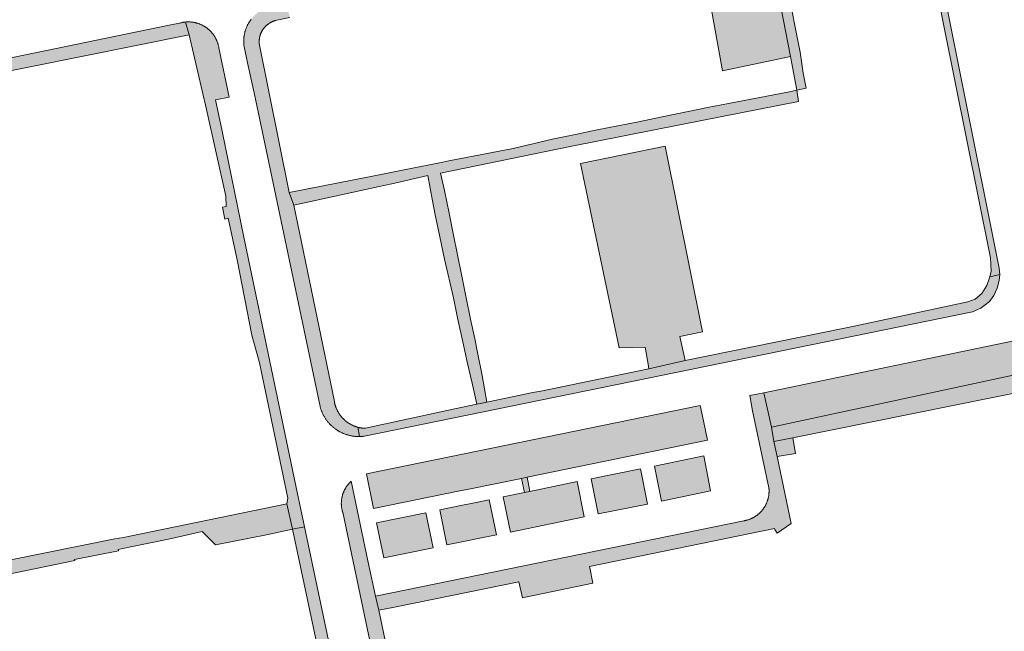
# Model space of a CAD drawing. Extents: x 97094 to 109644, y 463509 to 471969.
# Tile 330 of 362: x 105823 to 105960, y 470697 to 470782. Entities that reach past the tile are written whole.
import ezdxf

# ---------------------------------------------------------------- set-up
doc = ezdxf.new("R2010")
doc.units = 0
doc.layers.add('109 Onkruidbestrijding elementen', color=6, linetype='Continuous', lineweight=20, true_color=0xff00ff)

msp = doc.modelspace()

# ---------------------------------------------------------------- hatches: boundary and pattern name
at = {"layer": '109 Onkruidbestrijding elementen', "true_color": 0xff00ff}
for points in [[(105943.53, 470799.58), (105946.23, 470800.11), (105946.73, 470799.62), (105947.28, 470798.85), (105947.88, 470797.74), (105957.66, 470749.04), (105957.77, 470747.16), (105957.56, 470746.4), (105958.98, 470746.7), (105958.9, 470747.57), (105948.81, 470797.86), (105948.23, 470799.17), (105947.07, 470800.5), (105945.87, 470801.18), (105944.17, 470801.56), (105942.97, 470801.54), (105943.53, 470799.58)], [(105920.96, 470794.93), (105917.58, 470790.78), (105920.39, 470775.07), (105929.84, 470777.06), (105926.15, 470796.15), (105920.96, 470794.93)], [(105930.75, 470772.35), (105932.01, 470772.64), (105931.59, 470774.72), (105931.21, 470777.63), (105930.59, 470780.65), (105929.97, 470783.73), (105928.85, 470789.41), (105928.23, 470792.48), (105927.41, 470796.4), (105926.15, 470796.15), (105929.84, 470777.06), (105930.75, 470772.35)], [(105860.12, 470758.11), (105855.93, 470778.85), (105855.93, 470778.9), (105855.93, 470778.95), (105855.93, 470779), (105855.93, 470779.05), (105855.92, 470779.1), (105855.93, 470779.15), (105855.93, 470779.2), (105855.93, 470779.25), (105855.93, 470779.31), (105855.94, 470779.36), (105855.94, 470779.41), (105855.95, 470779.46), (105855.95, 470779.51), (105855.96, 470779.56), (105855.97, 470779.61), (105855.98, 470779.66), (105855.99, 470779.71), (105856, 470779.76), (105856.01, 470779.81), (105856.02, 470779.86), (105856.04, 470779.91), (105856.05, 470779.95), (105856.07, 470780), (105856.08, 470780.05), (105856.1, 470780.1), (105856.11, 470780.15), (105856.13, 470780.19), (105856.15, 470780.24), (105856.17, 470780.29), (105856.19, 470780.34), (105856.21, 470780.38), (105856.23, 470780.43), (105856.26, 470780.47), (105856.28, 470780.52), (105856.31, 470780.56), (105856.33, 470780.61), (105856.36, 470780.65), (105856.38, 470780.69), (105856.41, 470780.74), (105856.44, 470780.78), (105856.47, 470780.82), (105856.49, 470780.86), (105856.52, 470780.91), (105856.55, 470780.95), (105856.59, 470780.99), (105856.62, 470781.03), (105856.65, 470781.07), (105856.68, 470781.1), (105856.72, 470781.14), (105856.75, 470781.18), (105856.79, 470781.22), (105856.82, 470781.25), (105856.86, 470781.29), (105856.9, 470781.32), (105856.93, 470781.36), (105856.97, 470781.39), (105857.01, 470781.42), (105857.05, 470781.46), (105857.09, 470781.49), (105857.13, 470781.52), (105857.17, 470781.55), (105857.21, 470781.58), (105857.25, 470781.61), (105857.29, 470781.64), (105857.34, 470781.67), (105857.38, 470781.69), (105857.42, 470781.72), (105857.47, 470781.74), (105857.51, 470781.77), (105857.56, 470781.79), (105857.6, 470781.82), (105857.65, 470781.84), (105857.69, 470781.86), (105857.74, 470781.88), (105857.79, 470781.9), (105857.83, 470781.92), (105857.88, 470781.94), (105857.93, 470781.96), (105857.97, 470781.98), (105858.02, 470781.99), (105858.07, 470782.01), (105858.12, 470782.02), (105858.17, 470782.04), (105860.17, 470782.47), (105859.72, 470784.49), (105857.72, 470784.09), (105857.64, 470784.07), (105857.56, 470784.05), (105857.48, 470784.03), (105857.39, 470784.01), (105857.31, 470783.98), (105857.23, 470783.96), (105857.15, 470783.93), (105857.08, 470783.9), (105857, 470783.87), (105856.92, 470783.84), (105856.84, 470783.81), (105856.76, 470783.78), (105856.69, 470783.74), (105856.61, 470783.7), (105856.54, 470783.67), (105856.46, 470783.63), (105856.39, 470783.59), (105856.31, 470783.55), (105856.24, 470783.51), (105856.17, 470783.46), (105856.1, 470783.42), (105856.03, 470783.37), (105855.96, 470783.32), (105855.89, 470783.28), (105855.82, 470783.23), (105855.75, 470783.18), (105855.69, 470783.12), (105855.62, 470783.07), (105855.56, 470783.02), (105855.49, 470782.96), (105855.43, 470782.91), (105855.37, 470782.85), (105855.31, 470782.79), (105855.25, 470782.73), (105855.19, 470782.67), (105855.13, 470782.61), (105855.07, 470782.55), (105855.02, 470782.49), (105854.96, 470782.42), (105854.91, 470782.36), (105854.86, 470782.29), (105854.81, 470782.23), (105854.75, 470782.16), (105854.71, 470782.09), (105854.66, 470782.02), (105854.61, 470781.95), (105854.56, 470781.88), (105854.52, 470781.81), (105854.48, 470781.74), (105854.43, 470781.67), (105854.39, 470781.59), (105854.35, 470781.52), (105854.31, 470781.44), (105854.28, 470781.37), (105854.24, 470781.29), (105854.21, 470781.22), (105854.17, 470781.14), (105854.14, 470781.06), (105854.11, 470780.98), (105854.08, 470780.91), (105854.05, 470780.83), (105854.02, 470780.75), (105854, 470780.67), (105853.97, 470780.59), (105853.95, 470780.51), (105853.93, 470780.42), (105853.91, 470780.34), (105853.89, 470780.26), (105853.87, 470780.18), (105853.86, 470780.1), (105853.84, 470780.01), (105853.83, 470779.93), (105853.82, 470779.85), (105853.81, 470779.76), (105853.8, 470779.68), (105853.79, 470779.6), (105853.78, 470779.51), (105853.78, 470779.43), (105853.77, 470779.34), (105853.77, 470779.26), (105853.77, 470779.18), (105853.77, 470779.09), (105853.77, 470779.01), (105853.77, 470778.92), (105853.78, 470778.84), (105853.79, 470778.76), (105853.79, 470778.67), (105853.8, 470778.59), (105853.81, 470778.51), (105853.82, 470778.42), (105854.3, 470776.16), (105855.23, 470772), (105864.4, 470728.33), (105864.42, 470728.24), (105864.45, 470728.15), (105864.47, 470728.06), (105864.5, 470727.98), (105864.53, 470727.89), (105864.56, 470727.8), (105864.6, 470727.71), (105864.63, 470727.63), (105864.67, 470727.54), (105864.7, 470727.46), (105864.74, 470727.37), (105864.78, 470727.29), (105864.82, 470727.2), (105864.87, 470727.12), (105864.91, 470727.04), (105864.96, 470726.96), (105865, 470726.88), (105865.05, 470726.8), (105865.1, 470726.72), (105865.15, 470726.64), (105865.2, 470726.56), (105865.26, 470726.49), (105865.31, 470726.41), (105865.37, 470726.34), (105865.43, 470726.26), (105865.48, 470726.19), (105865.54, 470726.12), (105865.6, 470726.05), (105865.67, 470725.98), (105865.73, 470725.91), (105865.79, 470725.84), (105865.86, 470725.78), (105865.93, 470725.71), (105865.99, 470725.65), (105866.06, 470725.59), (105866.13, 470725.52), (105866.2, 470725.46), (105866.27, 470725.4), (105866.35, 470725.35), (105866.42, 470725.29), (105866.5, 470725.23), (105866.57, 470725.18), (105866.65, 470725.13), (105866.72, 470725.07), (105866.8, 470725.02), (105866.88, 470724.97), (105866.96, 470724.93), (105867.04, 470724.88), (105867.12, 470724.83), (105867.21, 470724.79), (105867.29, 470724.75), (105867.37, 470724.71), (105867.46, 470724.67), (105867.54, 470724.63), (105867.63, 470724.59), (105867.71, 470724.56), (105867.8, 470724.52), (105867.89, 470724.49), (105867.97, 470724.46), (105868.06, 470724.43), (105868.15, 470724.4), (105868.24, 470724.38), (105868.33, 470724.35), (105868.42, 470724.33), (105868.51, 470724.3), (105868.6, 470724.28), (105868.69, 470724.26), (105868.78, 470724.25), (105868.88, 470724.23), (105868.97, 470724.22), (105869.06, 470724.2), (105869.15, 470724.19), (105869.25, 470724.18), (105869.34, 470724.17), (105869.43, 470724.17), (105869.52, 470724.16), (105869.62, 470724.16), (105869.71, 470724.16), (105869.8, 470724.16), (105869.9, 470724.16), (105869.66, 470725.45), (105869.59, 470725.47), (105869.52, 470725.49), (105869.44, 470725.51), (105869.37, 470725.54), (105869.3, 470725.56), (105869.23, 470725.59), (105869.16, 470725.62), (105869.09, 470725.65), (105869.02, 470725.68), (105868.95, 470725.71), (105868.88, 470725.74), (105868.81, 470725.77), (105868.74, 470725.81), (105868.68, 470725.84), (105868.61, 470725.88), (105868.54, 470725.92), (105868.48, 470725.96), (105868.41, 470726), (105868.35, 470726.04), (105868.29, 470726.08), (105868.22, 470726.13), (105868.16, 470726.17), (105868.1, 470726.22), (105868.04, 470726.26), (105867.98, 470726.31), (105867.92, 470726.36), (105867.86, 470726.41), (105867.81, 470726.46), (105867.75, 470726.51), (105867.7, 470726.56), (105867.64, 470726.62), (105867.59, 470726.67), (105867.54, 470726.72), (105867.48, 470726.78), (105867.43, 470726.84), (105867.38, 470726.9), (105867.34, 470726.95), (105867.29, 470727.01), (105867.24, 470727.07), (105867.2, 470727.13), (105867.15, 470727.2), (105867.11, 470727.26), (105867.07, 470727.32), (105867.02, 470727.39), (105866.98, 470727.45), (105866.94, 470727.51), (105866.91, 470727.58), (105866.87, 470727.65), (105866.83, 470727.71), (105866.8, 470727.78), (105866.76, 470727.85), (105866.73, 470727.92), (105866.7, 470727.99), (105866.67, 470728.06), (105866.64, 470728.13), (105866.61, 470728.2), (105866.59, 470728.27), (105866.56, 470728.34), (105866.54, 470728.42), (105866.51, 470728.49), (105866.49, 470728.56), (105866.47, 470728.63), (105866.45, 470728.71), (105866.44, 470728.78), (105866.42, 470728.86), (105866.4, 470728.93), (105866.39, 470729.01), (105860.73, 470756.37), (105860.12, 470758.11)], [(105860.54, 470711.26), (105862.23, 470711.6), (105861.21, 470716.42), (105853.79, 470751.88), (105850.78, 470766.63), (105849.85, 470771.03), (105851.76, 470771.39), (105850.31, 470778.26), (105850.3, 470778.33), (105850.29, 470778.4), (105850.27, 470778.47), (105850.26, 470778.54), (105850.24, 470778.6), (105850.22, 470778.67), (105850.2, 470778.74), (105850.18, 470778.81), (105850.16, 470778.88), (105850.14, 470778.94), (105850.12, 470779.01), (105850.09, 470779.08), (105850.07, 470779.14), (105850.04, 470779.21), (105850.01, 470779.28), (105849.98, 470779.34), (105849.95, 470779.4), (105849.92, 470779.47), (105849.89, 470779.53), (105849.86, 470779.59), (105849.83, 470779.66), (105849.79, 470779.72), (105849.75, 470779.78), (105849.72, 470779.84), (105849.68, 470779.9), (105849.64, 470779.96), (105849.6, 470780.02), (105849.56, 470780.08), (105849.52, 470780.13), (105849.48, 470780.19), (105849.43, 470780.24), (105849.39, 470780.3), (105849.34, 470780.35), (105849.29, 470780.41), (105849.25, 470780.46), (105849.2, 470780.51), (105849.15, 470780.56), (105849.1, 470780.61), (105849.05, 470780.66), (105849, 470780.71), (105848.95, 470780.76), (105848.89, 470780.81), (105848.84, 470780.85), (105848.78, 470780.9), (105848.73, 470780.94), (105848.67, 470780.99), (105848.62, 470781.03), (105848.56, 470781.07), (105848.5, 470781.11), (105848.44, 470781.15), (105848.38, 470781.19), (105848.32, 470781.23), (105848.26, 470781.26), (105848.2, 470781.3), (105848.14, 470781.33), (105848.08, 470781.37), (105848.01, 470781.4), (105847.95, 470781.43), (105847.89, 470781.46), (105847.82, 470781.49), (105847.76, 470781.52), (105847.69, 470781.55), (105847.62, 470781.57), (105847.56, 470781.6), (105847.49, 470781.62), (105847.42, 470781.64), (105847.36, 470781.66), (105847.29, 470781.69), (105847.22, 470781.7), (105847.15, 470781.72), (105847.08, 470781.74), (105847.01, 470781.76), (105846.95, 470781.77), (105846.88, 470781.78), (105846.81, 470781.8), (105846.74, 470781.81), (105846.67, 470781.82), (105846.6, 470781.83), (105846.53, 470781.84), (105846.45, 470781.84), (105846.38, 470781.85), (105846.31, 470781.85), (105846.24, 470781.86), (105846.17, 470781.86), (105846.1, 470781.86), (105846.03, 470781.86), (105845.96, 470781.86), (105845.89, 470781.85), (105845.82, 470781.85), (105845.75, 470781.85), (105845.68, 470781.84), (105846.18, 470780.07), (105846.18, 470780.05), (105848.61, 470769.67), (105851.3, 470757.6), (105851.35, 470756.16), (105850.8, 470756.08), (105851.13, 470754.42), (105851.63, 470754.53), (105852.88, 470748.77), (105854.91, 470738.26), (105855.99, 470734.43), (105859.92, 470715.59), (105859.78, 470714.78), (105860.54, 470711.26)], [(105801.81, 470772.82), (105801.91, 470771.17), (105846.18, 470780.07), (105845.68, 470781.84), (105845.6, 470781.83), (105845.52, 470781.82), (105845.44, 470781.81), (105845.36, 470781.8), (105845.29, 470781.78), (105845.21, 470781.77), (105845.13, 470781.75), (105845.05, 470781.73), (105844.98, 470781.71), (105844.9, 470781.69), (105844.83, 470781.67), (105843.63, 470781.43), (105838.9, 470780.49), (105801.81, 470772.82)], [(105915.84, 470769.43), (105911.78, 470768.6), (105908.68, 470767.97), (105902.95, 470766.82), (105899.92, 470766.21), (105896.93, 470765.6), (105891.26, 470764.24), (105888.1, 470763.63), (105882.32, 470762.52), (105881.48, 470762.35), (105876.32, 470761.3), (105871.44, 470760.34), (105860.12, 470758.11), (105860.73, 470756.37), (105868.83, 470758.11), (105872.6, 470758.93), (105874.4, 470759.31), (105879.38, 470760.49), (105880.03, 470756.97), (105880.4, 470755.03), (105881.05, 470751.95), (105881.71, 470748.85), (105882.94, 470743.45), (105883.58, 470740.45), (105884.24, 470737.34), (105884.92, 470734.34), (105885.54, 470731.6), (105886.21, 470728.68), (105887.59, 470728.96), (105886.96, 470732.63), (105886.29, 470735.86), (105885.91, 470737.74), (105885.34, 470740.5), (105884.72, 470743.46), (105884.13, 470746.46), (105883.53, 470749.44), (105882.92, 470752.42), (105882.34, 470755.24), (105881.7, 470758.39), (105881.17, 470760.8), (105899.21, 470764.54), (105914.67, 470767.57), (105930.94, 470770.77), (105930.75, 470772.35), (105929.69, 470772.14), (105921.22, 470770.5), (105918.31, 470769.94), (105915.84, 470769.43)], [(105915.18, 470734.76), (105914.46, 470738.1), (105917.62, 470738.74), (105912.4, 470764.55), (105900.63, 470762.17), (105906, 470736.49), (105909.62, 470736.59), (105910.03, 470734.24), (105910.13, 470733.56), (105915.18, 470734.76)], [(105895.09, 470730.49), (105894.02, 470730.28), (105887.59, 470728.96), (105886.21, 470728.68), (105883.33, 470728.05), (105870.72, 470725.3), (105870.64, 470725.3), (105870.56, 470725.3), (105870.48, 470725.31), (105870.39, 470725.32), (105870.31, 470725.33), (105870.23, 470725.34), (105870.15, 470725.35), (105870.07, 470725.36), (105869.98, 470725.38), (105869.9, 470725.39), (105869.82, 470725.41), (105869.74, 470725.43), (105869.66, 470725.45), (105869.9, 470724.16), (105870.01, 470724.16), (105870.12, 470724.17), (105870.23, 470724.17), (105870.34, 470724.18), (105870.45, 470724.2), (105870.56, 470724.21), (105955.19, 470741.53), (105956.32, 470742.04), (105957.52, 470742.96), (105958.12, 470743.78), (105958.6, 470744.82), (105958.9, 470745.87), (105958.98, 470746.7), (105957.56, 470746.4), (105957.51, 470746.24), (105957.18, 470745.17), (105956.48, 470744.05), (105955.56, 470743.27), (105954.54, 470742.89), (105938.92, 470739.58), (105937.36, 470739.24), (105915.18, 470734.76), (105910.13, 470733.56), (105895.09, 470730.49)], [(105962.78, 470733.1), (105927.2, 470725.46), (105927.55, 470723.45), (105930.15, 470723.98), (105963.07, 470730.63), (105965.27, 470731.07), (105964.68, 470738.91), (105963.68, 470738.72), (105961.69, 470738.24), (105961.81, 470737.67), (105962.78, 470733.1)], [(105926.15, 470730.25), (105927.2, 470725.46), (105962.78, 470733.1), (105961.81, 470737.67), (105926.15, 470730.25)], [(105923.36, 470712.43), (105872.09, 470701.93), (105872.56, 470699.99), (105874.76, 470700.43), (105877.7, 470701.03), (105892.07, 470703.96), (105892.56, 470701.72), (105893, 470701.81), (105902.35, 470703.73), (105901.91, 470705.89), (105901.87, 470706.08), (105927.63, 470711.35), (105927.66, 470711.23), (105928.01, 470710.73), (105929.96, 470712.07), (105927.99, 470721.38), (105927.55, 470723.45), (105927.2, 470725.46), (105926.15, 470730.25), (105924.18, 470729.85), (105924.57, 470727.73), (105926.84, 470717.01), (105926.84, 470716.94), (105926.85, 470716.88), (105926.86, 470716.81), (105926.86, 470716.74), (105926.86, 470716.67), (105926.86, 470716.6), (105926.86, 470716.53), (105926.86, 470716.46), (105926.86, 470716.39), (105926.85, 470716.32), (105926.85, 470716.25), (105926.84, 470716.18), (105926.84, 470716.11), (105926.83, 470716.04), (105926.82, 470715.97), (105926.81, 470715.9), (105926.8, 470715.83), (105926.79, 470715.77), (105926.77, 470715.7), (105926.76, 470715.63), (105926.74, 470715.56), (105926.72, 470715.49), (105926.7, 470715.43), (105926.69, 470715.36), (105926.66, 470715.29), (105926.64, 470715.23), (105926.62, 470715.16), (105926.6, 470715.1), (105926.57, 470715.03), (105926.55, 470714.97), (105926.52, 470714.9), (105926.49, 470714.84), (105926.46, 470714.77), (105926.43, 470714.71), (105926.4, 470714.65), (105926.37, 470714.59), (105926.33, 470714.53), (105926.3, 470714.47), (105926.26, 470714.41), (105926.23, 470714.35), (105926.19, 470714.29), (105926.15, 470714.23), (105926.11, 470714.17), (105926.07, 470714.12), (105926.03, 470714.06), (105925.99, 470714), (105925.95, 470713.95), (105925.9, 470713.89), (105925.86, 470713.84), (105925.81, 470713.79), (105925.77, 470713.74), (105925.72, 470713.69), (105925.67, 470713.64), (105925.62, 470713.59), (105925.57, 470713.54), (105925.52, 470713.49), (105925.47, 470713.44), (105925.42, 470713.4), (105925.36, 470713.35), (105925.31, 470713.31), (105925.26, 470713.26), (105925.2, 470713.22), (105925.14, 470713.18), (105925.09, 470713.14), (105925.03, 470713.1), (105924.97, 470713.06), (105924.91, 470713.02), (105924.86, 470712.99), (105924.8, 470712.95), (105924.73, 470712.91), (105924.67, 470712.88), (105924.61, 470712.85), (105924.55, 470712.82), (105924.49, 470712.79), (105924.43, 470712.76), (105924.36, 470712.73), (105924.3, 470712.7), (105924.23, 470712.67), (105924.17, 470712.65), (105924.1, 470712.62), (105924.04, 470712.6), (105923.97, 470712.58), (105923.9, 470712.56), (105923.84, 470712.54), (105923.77, 470712.52), (105923.7, 470712.5), (105923.64, 470712.48), (105923.57, 470712.47), (105923.5, 470712.45), (105923.43, 470712.44), (105923.36, 470712.43)], [(105892.4, 470718.34), (105893.19, 470718.5), (105918.29, 470723.63), (105917.74, 470726.33), (105917.29, 470728.46), (105870.86, 470718.98), (105871.84, 470714.14), (105883.84, 470716.59), (105885.09, 470716.84), (105892.4, 470718.34)], [(105927.99, 470721.38), (105930.52, 470721.8), (105930.15, 470723.98), (105927.55, 470723.45), (105927.99, 470721.38)], [(105918.73, 470716.58), (105917.78, 470721.45), (105910.94, 470720.05), (105911.89, 470715.16), (105918.73, 470716.58)], [(105903.07, 470713.38), (105909.95, 470714.74), (105908.97, 470719.66), (105902.12, 470718.26), (105903.07, 470713.38)], [(105882.28, 470657.78), (105882.24, 470657.98), (105881.93, 470659.52), (105881.03, 470659.35), (105879.48, 470666.77), (105879.12, 470668.63), (105872.56, 470699.99), (105872.09, 470701.93), (105871.06, 470706.86), (105868.73, 470717.95), (105868.68, 470717.91), (105868.63, 470717.86), (105868.58, 470717.81), (105868.53, 470717.76), (105868.48, 470717.71), (105868.43, 470717.66), (105868.39, 470717.6), (105868.34, 470717.55), (105868.3, 470717.5), (105868.25, 470717.44), (105868.21, 470717.39), (105868.17, 470717.33), (105868.13, 470717.27), (105868.09, 470717.21), (105868.05, 470717.16), (105868.01, 470717.1), (105867.97, 470717.04), (105867.94, 470716.98), (105867.9, 470716.92), (105867.87, 470716.85), (105867.83, 470716.79), (105867.8, 470716.73), (105867.77, 470716.67), (105867.74, 470716.6), (105867.71, 470716.54), (105867.68, 470716.47), (105867.66, 470716.41), (105867.63, 470716.34), (105867.61, 470716.28), (105867.58, 470716.21), (105867.56, 470716.15), (105867.54, 470716.08), (105867.52, 470716.01), (105867.5, 470715.94), (105867.48, 470715.88), (105867.46, 470715.81), (105867.45, 470715.74), (105867.43, 470715.67), (105867.42, 470715.6), (105867.41, 470715.53), (105867.4, 470715.46), (105867.39, 470715.39), (105867.38, 470715.32), (105867.37, 470715.25), (105867.37, 470715.18), (105867.36, 470715.11), (105867.36, 470715.04), (105867.36, 470714.97), (105867.35, 470714.9), (105867.35, 470714.83), (105867.35, 470714.76), (105867.36, 470714.69), (105867.36, 470714.62), (105867.36, 470714.55), (105867.37, 470714.48), (105867.38, 470714.4), (105867.39, 470714.33), (105867.4, 470714.26), (105867.41, 470714.18), (105867.42, 470714.11), (105867.43, 470714.04), (105867.45, 470713.97), (105867.46, 470713.89), (105867.48, 470713.82), (105867.5, 470713.75), (105867.52, 470713.68), (105867.54, 470713.61), (105867.56, 470713.54), (105867.59, 470713.47), (105867.61, 470713.4), (105870.95, 470697.49), (105879.72, 470656.09), (105882.51, 470656.68), (105882.28, 470657.78)], [(105892.83, 470716.36), (105889.88, 470715.76), (105890.87, 470710.87), (105901.15, 470712.97), (105900.15, 470717.88), (105893.59, 470716.52), (105892.83, 470716.36)], [(105892.4, 470718.34), (105892.83, 470716.36), (105893.59, 470716.52), (105893.19, 470718.5), (105892.4, 470718.34)], [(105814.84, 470706.9), (105813.4, 470703.39), (105819.23, 470704.61), (105830.28, 470706.92), (105830.25, 470707.04), (105836.34, 470708.27), (105836.3, 470708.46), (105836.3, 470708.46), (105838.07, 470708.82), (105843.32, 470709.88), (105848.01, 470710.93), (105849.87, 470709.07), (105856.93, 470710.5), (105860.54, 470711.26), (105859.78, 470714.78), (105837.95, 470710.29), (105837.04, 470710.1), (105835.86, 470709.94), (105816.05, 470705.95), (105814.84, 470706.9)], [(105882.05, 470709.07), (105888.92, 470710.47), (105887.91, 470715.36), (105885.44, 470714.86), (105884.22, 470714.61), (105881.08, 470713.97), (105882.05, 470709.07)], [(105873.27, 470707.3), (105880.11, 470708.67), (105879.1, 470713.55), (105872.26, 470712.17), (105873.27, 470707.3)], [(105867.62, 470678.19), (105871.38, 470660.25), (105870.37, 470659.95), (105871.54, 470654.35), (105874.19, 470654.91), (105862.23, 470711.6), (105860.54, 470711.26), (105867.29, 470679.58), (105867.62, 470678.19)]]:
    msp.add_hatch(color=6, dxfattribs=at).paths.add_polyline_path(points)

# ---------------------------------------------------------------- linework, layer by layer
at = {"layer": '109 Onkruidbestrijding elementen', "color": 3, "true_color": 0x00ff00}
for points in [[(105943.53, 470799.58), (105946.23, 470800.11), (105946.73, 470799.62), (105947.28, 470798.85), (105947.88, 470797.74), (105957.66, 470749.04), (105957.77, 470747.16), (105957.56, 470746.4), (105958.98, 470746.7), (105958.9, 470747.57), (105948.81, 470797.86), (105948.23, 470799.17), (105947.07, 470800.5), (105945.87, 470801.18), (105944.17, 470801.56), (105942.97, 470801.54), (105943.53, 470799.58)], [(105920.96, 470794.93), (105917.58, 470790.78), (105920.39, 470775.07), (105929.84, 470777.06), (105926.15, 470796.15), (105920.96, 470794.93)], [(105930.75, 470772.35), (105932.01, 470772.64), (105931.59, 470774.72), (105931.21, 470777.63), (105930.59, 470780.65), (105929.97, 470783.73), (105928.85, 470789.41), (105928.23, 470792.48), (105927.41, 470796.4), (105926.15, 470796.15), (105929.84, 470777.06), (105930.75, 470772.35)], [(105860.54, 470711.26), (105862.23, 470711.6), (105861.21, 470716.42), (105853.79, 470751.88), (105850.78, 470766.63), (105849.85, 470771.03), (105851.76, 470771.39), (105850.31, 470778.26), (105850.3, 470778.33), (105850.29, 470778.4), (105850.27, 470778.47), (105850.26, 470778.54), (105850.24, 470778.6), (105850.22, 470778.67), (105850.2, 470778.74), (105850.18, 470778.81), (105850.16, 470778.88), (105850.14, 470778.94), (105850.12, 470779.01), (105850.09, 470779.08), (105850.07, 470779.14), (105850.04, 470779.21), (105850.01, 470779.28), (105849.98, 470779.34), (105849.95, 470779.4), (105849.92, 470779.47), (105849.89, 470779.53), (105849.86, 470779.59), (105849.83, 470779.66), (105849.79, 470779.72), (105849.75, 470779.78), (105849.72, 470779.84), (105849.68, 470779.9), (105849.64, 470779.96), (105849.6, 470780.02), (105849.56, 470780.08), (105849.52, 470780.13), (105849.48, 470780.19), (105849.43, 470780.24), (105849.39, 470780.3), (105849.34, 470780.35), (105849.29, 470780.41), (105849.25, 470780.46), (105849.2, 470780.51), (105849.15, 470780.56), (105849.1, 470780.61), (105849.05, 470780.66), (105849, 470780.71), (105848.95, 470780.76), (105848.89, 470780.81), (105848.84, 470780.85), (105848.78, 470780.9), (105848.73, 470780.94), (105848.67, 470780.99), (105848.62, 470781.03), (105848.56, 470781.07), (105848.5, 470781.11), (105848.44, 470781.15), (105848.38, 470781.19), (105848.32, 470781.23), (105848.26, 470781.26), (105848.2, 470781.3), (105848.14, 470781.33), (105848.08, 470781.37), (105848.01, 470781.4), (105847.95, 470781.43), (105847.89, 470781.46), (105847.82, 470781.49), (105847.76, 470781.52), (105847.69, 470781.55), (105847.62, 470781.57), (105847.56, 470781.6), (105847.49, 470781.62), (105847.42, 470781.64), (105847.36, 470781.66), (105847.29, 470781.69), (105847.22, 470781.7), (105847.15, 470781.72), (105847.08, 470781.74), (105847.01, 470781.76), (105846.95, 470781.77), (105846.88, 470781.78), (105846.81, 470781.8), (105846.74, 470781.81), (105846.67, 470781.82), (105846.6, 470781.83), (105846.53, 470781.84), (105846.45, 470781.84), (105846.38, 470781.85), (105846.31, 470781.85), (105846.24, 470781.86), (105846.17, 470781.86), (105846.1, 470781.86), (105846.03, 470781.86), (105845.96, 470781.86), (105845.89, 470781.85), (105845.82, 470781.85), (105845.75, 470781.85), (105845.68, 470781.84), (105846.18, 470780.07), (105846.18, 470780.05), (105848.61, 470769.67), (105851.3, 470757.6), (105851.35, 470756.16), (105850.8, 470756.08), (105851.13, 470754.42), (105851.63, 470754.53), (105852.88, 470748.77), (105854.91, 470738.26), (105855.99, 470734.43), (105859.92, 470715.59), (105859.78, 470714.78), (105860.54, 470711.26)], [(105801.81, 470772.82), (105801.91, 470771.17), (105846.18, 470780.07), (105845.68, 470781.84), (105845.6, 470781.83), (105845.52, 470781.82), (105845.44, 470781.81), (105845.36, 470781.8), (105845.29, 470781.78), (105845.21, 470781.77), (105845.13, 470781.75), (105845.05, 470781.73), (105844.98, 470781.71), (105844.9, 470781.69), (105844.83, 470781.67), (105843.63, 470781.43), (105838.9, 470780.49), (105801.81, 470772.82)], [(105915.84, 470769.43), (105911.78, 470768.6), (105908.68, 470767.97), (105902.95, 470766.82), (105899.92, 470766.21), (105896.93, 470765.6), (105891.26, 470764.24), (105888.1, 470763.63), (105882.32, 470762.52), (105881.48, 470762.35), (105876.32, 470761.3), (105871.44, 470760.34), (105860.12, 470758.11), (105860.73, 470756.37), (105868.83, 470758.11), (105872.6, 470758.93), (105874.4, 470759.31), (105879.38, 470760.49), (105880.03, 470756.97), (105880.4, 470755.03), (105881.05, 470751.95), (105881.71, 470748.85), (105882.94, 470743.45), (105883.58, 470740.45), (105884.24, 470737.34), (105884.92, 470734.34), (105885.54, 470731.6), (105886.21, 470728.68), (105887.59, 470728.96), (105886.96, 470732.63), (105886.29, 470735.86), (105885.91, 470737.74), (105885.34, 470740.5), (105884.72, 470743.46), (105884.13, 470746.46), (105883.53, 470749.44), (105882.92, 470752.42), (105882.34, 470755.24), (105881.7, 470758.39), (105881.17, 470760.8), (105899.21, 470764.54), (105914.67, 470767.57), (105930.94, 470770.77), (105930.75, 470772.35), (105929.69, 470772.14), (105921.22, 470770.5), (105918.31, 470769.94), (105915.84, 470769.43)], [(105915.18, 470734.76), (105914.46, 470738.1), (105917.62, 470738.74), (105912.4, 470764.55), (105900.63, 470762.17), (105906, 470736.49), (105909.62, 470736.59), (105910.03, 470734.24), (105910.13, 470733.56), (105915.18, 470734.76)], [(105895.09, 470730.49), (105894.02, 470730.28), (105887.59, 470728.96), (105886.21, 470728.68), (105883.33, 470728.05), (105870.72, 470725.3), (105870.64, 470725.3), (105870.56, 470725.3), (105870.48, 470725.31), (105870.39, 470725.32), (105870.31, 470725.33), (105870.23, 470725.34), (105870.15, 470725.35), (105870.07, 470725.36), (105869.98, 470725.38), (105869.9, 470725.39), (105869.82, 470725.41), (105869.74, 470725.43), (105869.66, 470725.45), (105869.9, 470724.16), (105870.01, 470724.16), (105870.12, 470724.17), (105870.23, 470724.17), (105870.34, 470724.18), (105870.45, 470724.2), (105870.56, 470724.21), (105955.19, 470741.53), (105956.32, 470742.04), (105957.52, 470742.96), (105958.12, 470743.78), (105958.6, 470744.82), (105958.9, 470745.87), (105958.98, 470746.7), (105957.56, 470746.4), (105957.51, 470746.24), (105957.18, 470745.17), (105956.48, 470744.05), (105955.56, 470743.27), (105954.54, 470742.89), (105938.92, 470739.58), (105937.36, 470739.24), (105915.18, 470734.76), (105910.13, 470733.56), (105895.09, 470730.49)], [(105962.78, 470733.1), (105927.2, 470725.46), (105927.55, 470723.45), (105930.15, 470723.98), (105963.07, 470730.63), (105965.27, 470731.07), (105964.68, 470738.91), (105963.68, 470738.72), (105961.69, 470738.24), (105961.81, 470737.67), (105962.78, 470733.1)], [(105926.15, 470730.25), (105927.2, 470725.46), (105962.78, 470733.1), (105961.81, 470737.67), (105926.15, 470730.25)], [(105923.36, 470712.43), (105872.09, 470701.93), (105872.56, 470699.99), (105874.76, 470700.43), (105877.7, 470701.03), (105892.07, 470703.96), (105892.56, 470701.72), (105893, 470701.81), (105902.35, 470703.73), (105901.91, 470705.89), (105901.87, 470706.08), (105927.63, 470711.35), (105927.66, 470711.23), (105928.01, 470710.73), (105929.96, 470712.07), (105927.99, 470721.38), (105927.55, 470723.45), (105927.2, 470725.46), (105926.15, 470730.25), (105924.18, 470729.85), (105924.57, 470727.73), (105926.84, 470717.01), (105926.84, 470716.94), (105926.85, 470716.88), (105926.86, 470716.81), (105926.86, 470716.74), (105926.86, 470716.67), (105926.86, 470716.6), (105926.86, 470716.53), (105926.86, 470716.46), (105926.86, 470716.39), (105926.85, 470716.32), (105926.85, 470716.25), (105926.84, 470716.18), (105926.84, 470716.11), (105926.83, 470716.04), (105926.82, 470715.97), (105926.81, 470715.9), (105926.8, 470715.83), (105926.79, 470715.77), (105926.77, 470715.7), (105926.76, 470715.63), (105926.74, 470715.56), (105926.72, 470715.49), (105926.7, 470715.43), (105926.69, 470715.36), (105926.66, 470715.29), (105926.64, 470715.23), (105926.62, 470715.16), (105926.6, 470715.1), (105926.57, 470715.03), (105926.55, 470714.97), (105926.52, 470714.9), (105926.49, 470714.84), (105926.46, 470714.77), (105926.43, 470714.71), (105926.4, 470714.65), (105926.37, 470714.59), (105926.33, 470714.53), (105926.3, 470714.47), (105926.26, 470714.41), (105926.23, 470714.35), (105926.19, 470714.29), (105926.15, 470714.23), (105926.11, 470714.17), (105926.07, 470714.12), (105926.03, 470714.06), (105925.99, 470714), (105925.95, 470713.95), (105925.9, 470713.89), (105925.86, 470713.84), (105925.81, 470713.79), (105925.77, 470713.74), (105925.72, 470713.69), (105925.67, 470713.64), (105925.62, 470713.59), (105925.57, 470713.54), (105925.52, 470713.49), (105925.47, 470713.44), (105925.42, 470713.4), (105925.36, 470713.35), (105925.31, 470713.31), (105925.26, 470713.26), (105925.2, 470713.22), (105925.14, 470713.18), (105925.09, 470713.14), (105925.03, 470713.1), (105924.97, 470713.06), (105924.91, 470713.02), (105924.86, 470712.99), (105924.8, 470712.95), (105924.73, 470712.91), (105924.67, 470712.88), (105924.61, 470712.85), (105924.55, 470712.82), (105924.49, 470712.79), (105924.43, 470712.76), (105924.36, 470712.73), (105924.3, 470712.7), (105924.23, 470712.67), (105924.17, 470712.65), (105924.1, 470712.62), (105924.04, 470712.6), (105923.97, 470712.58), (105923.9, 470712.56), (105923.84, 470712.54), (105923.77, 470712.52), (105923.7, 470712.5), (105923.64, 470712.48), (105923.57, 470712.47), (105923.5, 470712.45), (105923.43, 470712.44), (105923.36, 470712.43)], [(105892.4, 470718.34), (105893.19, 470718.5), (105918.29, 470723.63), (105917.74, 470726.33), (105917.29, 470728.46), (105870.86, 470718.98), (105871.84, 470714.14), (105883.84, 470716.59), (105885.09, 470716.84), (105892.4, 470718.34)], [(105927.99, 470721.38), (105930.52, 470721.8), (105930.15, 470723.98), (105927.55, 470723.45), (105927.99, 470721.38)], [(105918.73, 470716.58), (105917.78, 470721.45), (105910.94, 470720.05), (105911.89, 470715.16), (105918.73, 470716.58)], [(105903.07, 470713.38), (105909.95, 470714.74), (105908.97, 470719.66), (105902.12, 470718.26), (105903.07, 470713.38)], [(105892.83, 470716.36), (105889.88, 470715.76), (105890.87, 470710.87), (105901.15, 470712.97), (105900.15, 470717.88), (105893.59, 470716.52), (105892.83, 470716.36)], [(105892.4, 470718.34), (105892.83, 470716.36), (105893.59, 470716.52), (105893.19, 470718.5), (105892.4, 470718.34)], [(105814.84, 470706.9), (105813.4, 470703.39), (105819.23, 470704.61), (105830.28, 470706.92), (105830.25, 470707.04), (105836.34, 470708.27), (105836.3, 470708.46), (105836.3, 470708.46), (105838.07, 470708.82), (105843.32, 470709.88), (105848.01, 470710.93), (105849.87, 470709.07), (105856.93, 470710.5), (105860.54, 470711.26), (105859.78, 470714.78), (105837.95, 470710.29), (105837.04, 470710.1), (105835.86, 470709.94), (105816.05, 470705.95), (105814.84, 470706.9)], [(105882.05, 470709.07), (105888.92, 470710.47), (105887.91, 470715.36), (105885.44, 470714.86), (105884.22, 470714.61), (105881.08, 470713.97), (105882.05, 470709.07)], [(105873.27, 470707.3), (105880.11, 470708.67), (105879.1, 470713.55), (105872.26, 470712.17), (105873.27, 470707.3)], [(105867.62, 470678.19), (105871.38, 470660.25), (105870.37, 470659.95), (105871.54, 470654.35), (105874.19, 470654.91), (105862.23, 470711.6), (105860.54, 470711.26), (105867.29, 470679.58), (105867.62, 470678.19)]]:
    msp.add_lwpolyline(points, close=True, dxfattribs=at)
for points in [[(105854.81, 470782.23), (105854.75, 470782.16), (105854.71, 470782.09), (105854.66, 470782.02), (105854.61, 470781.95), (105854.56, 470781.88), (105854.52, 470781.81), (105854.48, 470781.74), (105854.43, 470781.67), (105854.39, 470781.59), (105854.35, 470781.52), (105854.31, 470781.44), (105854.28, 470781.37), (105854.24, 470781.29), (105854.21, 470781.22), (105854.17, 470781.14), (105854.14, 470781.06), (105854.11, 470780.98), (105854.08, 470780.91), (105854.05, 470780.83), (105854.02, 470780.75), (105854, 470780.67), (105853.97, 470780.59), (105853.95, 470780.51), (105853.93, 470780.42), (105853.91, 470780.34), (105853.89, 470780.26), (105853.87, 470780.18), (105853.86, 470780.1), (105853.84, 470780.01), (105853.83, 470779.93), (105853.82, 470779.85), (105853.81, 470779.76), (105853.8, 470779.68), (105853.79, 470779.6), (105853.78, 470779.51), (105853.78, 470779.43), (105853.77, 470779.34), (105853.77, 470779.26), (105853.77, 470779.18), (105853.77, 470779.09), (105853.77, 470779.01), (105853.77, 470778.92), (105853.78, 470778.84), (105853.79, 470778.76), (105853.79, 470778.67), (105853.8, 470778.59), (105853.81, 470778.51), (105853.82, 470778.42), (105854.3, 470776.16), (105855.23, 470772), (105864.4, 470728.33), (105864.42, 470728.24), (105864.45, 470728.15), (105864.47, 470728.06), (105864.5, 470727.98), (105864.53, 470727.89), (105864.56, 470727.8), (105864.6, 470727.71), (105864.63, 470727.63), (105864.67, 470727.54), (105864.7, 470727.46), (105864.74, 470727.37), (105864.78, 470727.29), (105864.82, 470727.2), (105864.87, 470727.12), (105864.91, 470727.04), (105864.96, 470726.96), (105865, 470726.88), (105865.05, 470726.8), (105865.1, 470726.72), (105865.15, 470726.64), (105865.2, 470726.56), (105865.26, 470726.49), (105865.31, 470726.41), (105865.37, 470726.34), (105865.43, 470726.26), (105865.48, 470726.19), (105865.54, 470726.12), (105865.6, 470726.05), (105865.67, 470725.98), (105865.73, 470725.91), (105865.79, 470725.84), (105865.86, 470725.78), (105865.93, 470725.71), (105865.99, 470725.65), (105866.06, 470725.59), (105866.13, 470725.52), (105866.2, 470725.46), (105866.27, 470725.4), (105866.35, 470725.35), (105866.42, 470725.29), (105866.5, 470725.23), (105866.57, 470725.18), (105866.65, 470725.13), (105866.72, 470725.07), (105866.8, 470725.02), (105866.88, 470724.97), (105866.96, 470724.93), (105867.04, 470724.88), (105867.12, 470724.83), (105867.21, 470724.79), (105867.29, 470724.75), (105867.37, 470724.71), (105867.46, 470724.67), (105867.54, 470724.63), (105867.63, 470724.59), (105867.71, 470724.56), (105867.8, 470724.52), (105867.89, 470724.49), (105867.97, 470724.46), (105868.06, 470724.43), (105868.15, 470724.4), (105868.24, 470724.38), (105868.33, 470724.35), (105868.42, 470724.33), (105868.51, 470724.3), (105868.6, 470724.28), (105868.69, 470724.26), (105868.78, 470724.25), (105868.88, 470724.23), (105868.97, 470724.22), (105869.06, 470724.2), (105869.15, 470724.19), (105869.25, 470724.18), (105869.34, 470724.17), (105869.43, 470724.17), (105869.52, 470724.16), (105869.62, 470724.16), (105869.71, 470724.16), (105869.8, 470724.16), (105869.9, 470724.16), (105869.66, 470725.45), (105869.59, 470725.47), (105869.52, 470725.49), (105869.44, 470725.51), (105869.37, 470725.54), (105869.3, 470725.56), (105869.23, 470725.59), (105869.16, 470725.62), (105869.09, 470725.65), (105869.02, 470725.68), (105868.95, 470725.71), (105868.88, 470725.74), (105868.81, 470725.77), (105868.74, 470725.81), (105868.68, 470725.84), (105868.61, 470725.88), (105868.54, 470725.92), (105868.48, 470725.96), (105868.41, 470726), (105868.35, 470726.04), (105868.29, 470726.08), (105868.22, 470726.13), (105868.16, 470726.17), (105868.1, 470726.22), (105868.04, 470726.26), (105867.98, 470726.31), (105867.92, 470726.36), (105867.86, 470726.41), (105867.81, 470726.46), (105867.75, 470726.51), (105867.7, 470726.56), (105867.64, 470726.62), (105867.59, 470726.67), (105867.54, 470726.72), (105867.48, 470726.78), (105867.43, 470726.84), (105867.38, 470726.9), (105867.34, 470726.95), (105867.29, 470727.01), (105867.24, 470727.07), (105867.2, 470727.13), (105867.15, 470727.2), (105867.11, 470727.26), (105867.07, 470727.32), (105867.02, 470727.39), (105866.98, 470727.45), (105866.94, 470727.51), (105866.91, 470727.58), (105866.87, 470727.65), (105866.83, 470727.71), (105866.8, 470727.78), (105866.76, 470727.85), (105866.73, 470727.92), (105866.7, 470727.99), (105866.67, 470728.06), (105866.64, 470728.13), (105866.61, 470728.2), (105866.59, 470728.27), (105866.56, 470728.34), (105866.54, 470728.42), (105866.51, 470728.49), (105866.49, 470728.56), (105866.47, 470728.63), (105866.45, 470728.71), (105866.44, 470728.78), (105866.42, 470728.86), (105866.4, 470728.93), (105866.39, 470729.01), (105860.73, 470756.37), (105860.12, 470758.11), (105860.12, 470758.11), (105855.93, 470778.85), (105855.93, 470778.9), (105855.93, 470778.95), (105855.93, 470779), (105855.93, 470779.05), (105855.92, 470779.1), (105855.93, 470779.15), (105855.93, 470779.2), (105855.93, 470779.25), (105855.93, 470779.31), (105855.94, 470779.36), (105855.94, 470779.41), (105855.95, 470779.46), (105855.95, 470779.51), (105855.96, 470779.56), (105855.97, 470779.61), (105855.98, 470779.66), (105855.99, 470779.71), (105856, 470779.76), (105856.01, 470779.81), (105856.02, 470779.86), (105856.04, 470779.91), (105856.05, 470779.95), (105856.07, 470780), (105856.08, 470780.05), (105856.1, 470780.1), (105856.11, 470780.15), (105856.13, 470780.19), (105856.15, 470780.24), (105856.17, 470780.29), (105856.19, 470780.34), (105856.21, 470780.38), (105856.23, 470780.43), (105856.26, 470780.47), (105856.28, 470780.52), (105856.31, 470780.56), (105856.33, 470780.61), (105856.36, 470780.65), (105856.38, 470780.69), (105856.41, 470780.74), (105856.44, 470780.78), (105856.47, 470780.82), (105856.49, 470780.86), (105856.52, 470780.91), (105856.55, 470780.95), (105856.59, 470780.99), (105856.62, 470781.03), (105856.65, 470781.07), (105856.68, 470781.1), (105856.72, 470781.14), (105856.75, 470781.18), (105856.79, 470781.22), (105856.82, 470781.25), (105856.86, 470781.29), (105856.9, 470781.32), (105856.93, 470781.36), (105856.97, 470781.39), (105857.01, 470781.42), (105857.05, 470781.46), (105857.09, 470781.49), (105857.13, 470781.52), (105857.17, 470781.55), (105857.21, 470781.58), (105857.25, 470781.61), (105857.29, 470781.64), (105857.34, 470781.67), (105857.38, 470781.69), (105857.42, 470781.72), (105857.47, 470781.74), (105857.51, 470781.77), (105857.56, 470781.79), (105857.6, 470781.82), (105857.65, 470781.84), (105857.69, 470781.86), (105857.74, 470781.88), (105857.79, 470781.9), (105857.83, 470781.92), (105857.88, 470781.94), (105857.93, 470781.96), (105857.97, 470781.98), (105858.02, 470781.99), (105858.07, 470782.01), (105858.12, 470782.02), (105858.17, 470782.04), (105860.17, 470782.47)], [(105879.12, 470668.63), (105872.56, 470699.99), (105872.09, 470701.93), (105871.06, 470706.86), (105868.73, 470717.95), (105868.68, 470717.91), (105868.63, 470717.86), (105868.58, 470717.81), (105868.53, 470717.76), (105868.48, 470717.71), (105868.43, 470717.66), (105868.39, 470717.6), (105868.34, 470717.55), (105868.3, 470717.5), (105868.25, 470717.44), (105868.21, 470717.39), (105868.17, 470717.33), (105868.13, 470717.27), (105868.09, 470717.21), (105868.05, 470717.16), (105868.01, 470717.1), (105867.97, 470717.04), (105867.94, 470716.98), (105867.9, 470716.92), (105867.87, 470716.85), (105867.83, 470716.79), (105867.8, 470716.73), (105867.77, 470716.67), (105867.74, 470716.6), (105867.71, 470716.54), (105867.68, 470716.47), (105867.66, 470716.41), (105867.63, 470716.34), (105867.61, 470716.28), (105867.58, 470716.21), (105867.56, 470716.15), (105867.54, 470716.08), (105867.52, 470716.01), (105867.5, 470715.94), (105867.48, 470715.88), (105867.46, 470715.81), (105867.45, 470715.74), (105867.43, 470715.67), (105867.42, 470715.6), (105867.41, 470715.53), (105867.4, 470715.46), (105867.39, 470715.39), (105867.38, 470715.32), (105867.37, 470715.25), (105867.37, 470715.18), (105867.36, 470715.11), (105867.36, 470715.04), (105867.36, 470714.97), (105867.35, 470714.9), (105867.35, 470714.83), (105867.35, 470714.76), (105867.36, 470714.69), (105867.36, 470714.62), (105867.36, 470714.55), (105867.37, 470714.48), (105867.38, 470714.4), (105867.39, 470714.33), (105867.4, 470714.26), (105867.41, 470714.18), (105867.42, 470714.11), (105867.43, 470714.04), (105867.45, 470713.97), (105867.46, 470713.89), (105867.48, 470713.82), (105867.5, 470713.75), (105867.52, 470713.68), (105867.54, 470713.61), (105867.56, 470713.54), (105867.59, 470713.47), (105867.61, 470713.4), (105870.95, 470697.49), (105879.72, 470656.09)]]:
    msp.add_lwpolyline(points, dxfattribs=at)

doc.saveas('drawing.dxf')
